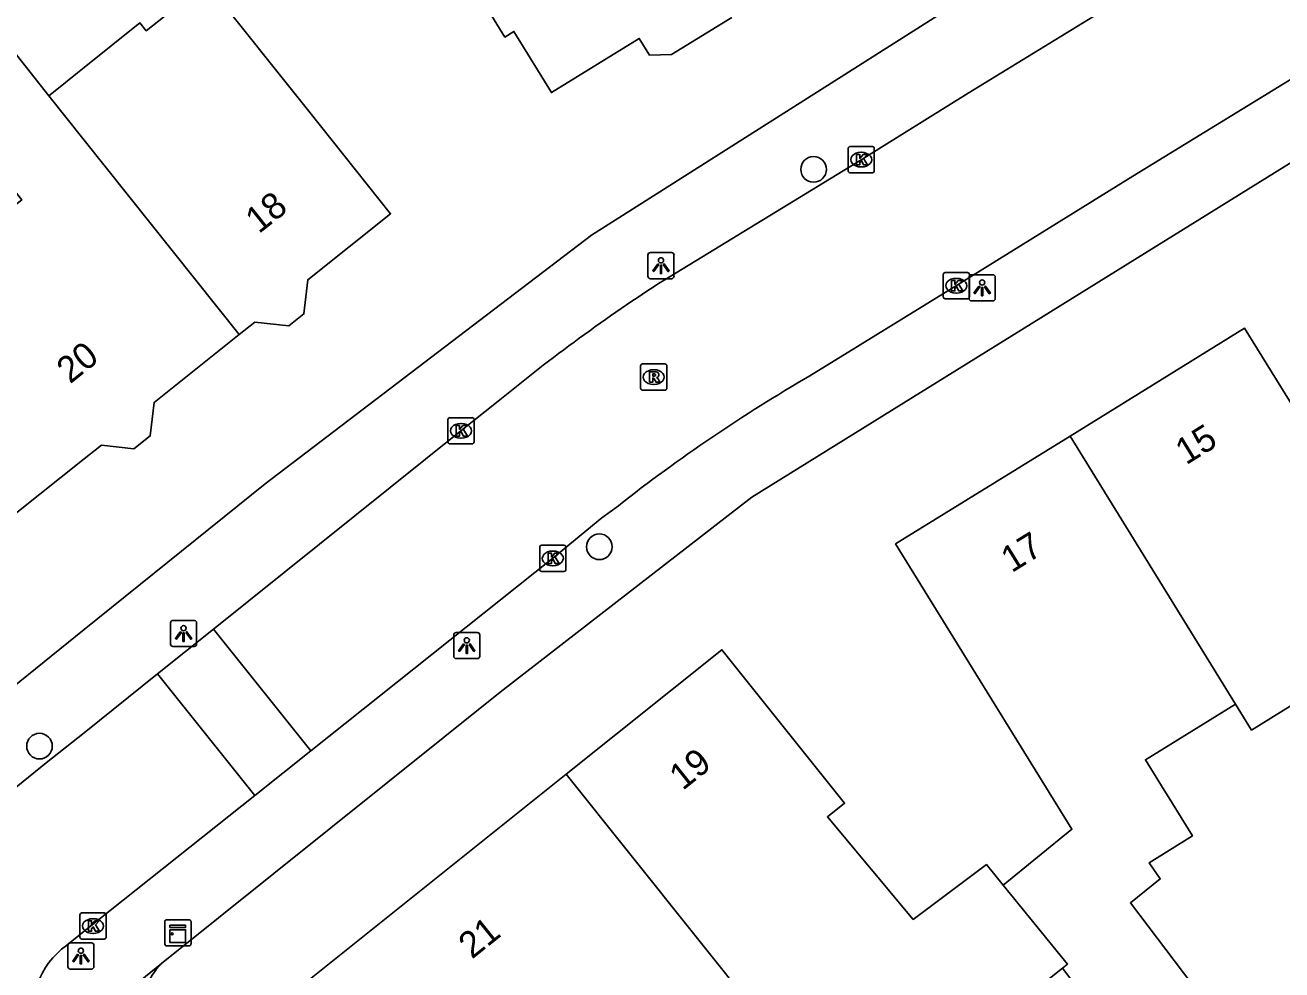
# Model space of a CAD drawing. Extents: x 161354 to 161876, y 382161 to 382804.
# Drawn here: x 161497.74 to 161545.72, y 382307.76 to 382343.81 of the extents above; entities that cross this region are included whole.
import ezdxf

# ---------------------------------------------------------------- set-up
doc = ezdxf.new("R2010")
doc.units = 0
for name, color, linetype in [('IMGEO_Boom', 7, 'Continuous'), ('IMGEO_Kast', 7, 'Continuous'), ('IMGEO_Kolk', 7, 'Continuous'), ('IMGEO_Lichtpunt', 7, 'Continuous'), ('IMGEO_Pand', 7, 'Continuous'), ('IMGEO_Pand_nummerreeks', 7, 'Continuous'), ('IMGEO_Rijbaan_lokaal_open', 7, 'Continuous'), ('IMGEO_Rioolput', 7, 'Continuous'), ('IMGEO_Voetpad_open', 7, 'Continuous')]:
    doc.layers.add(name, color=color, linetype=linetype)

msp = doc.modelspace()

# ---------------------------------------------------------------- linework, layer by layer
at = {"layer": 'IMGEO_Boom'}
for centre in [(161527.839, 382338.303), (161519.662, 382323.903), (161498.29, 382316.296)]:
    msp.add_circle(centre, 0.489, dxfattribs=at)
at = {"layer": 'IMGEO_Kast'}
for p, q in [((161503.074, 382308.749), (161503.074, 382309.59)), ((161503.074, 382309.59), (161503.074, 382308.749)), ((161503.149, 382309.674), (161503.99, 382309.674)), ((161503.99, 382309.674), (161503.149, 382309.674)), ((161504.074, 382309.599), (161504.074, 382308.758)), ((161504.074, 382308.758), (161504.074, 382309.599)), ((161503.999, 382308.674), (161503.158, 382308.674)), ((161503.158, 382308.674), (161503.999, 382308.674))]:
    msp.add_line(p, q, dxfattribs=at)
for points in [[(161503.269, 382309.464), (161503.869, 382309.464), (161503.869, 382309.379), (161503.269, 382309.379), (161503.269, 382309.464)], [(161503.269, 382309.289), (161503.869, 382309.289), (161503.869, 382308.8), (161503.269, 382308.8), (161503.269, 382309.289)]]:
    msp.add_lwpolyline(points, dxfattribs=at)
msp.add_circle((161503.353, 382309.138), 0.0377, dxfattribs=at)
for centre, start, end in [((161503.152, 382309.596), 92.4484, 184.2845), ((161503.152, 382309.596), 92.4484, 184.2845), ((161503.996, 382309.596), 2.4484, 94.2845), ((161503.996, 382309.596), 2.4484, 94.2845), ((161503.152, 382308.752), 182.4484, 274.2845), ((161503.152, 382308.752), 182.4484, 274.2845), ((161503.996, 382308.752), 272.4484, 4.2845), ((161503.996, 382308.752), 272.4484, 4.2845)]:
    msp.add_arc(centre, 0.0779, start, end, dxfattribs=at)
at = {"layer": 'IMGEO_Kolk'}
for p, q in [((161529.156, 382338.248), (161529.156, 382339.1)), ((161529.231, 382339.174), (161530.083, 382339.174)), ((161529.644, 382338.954), (161529.669, 382338.954)), ((161530.157, 382339.1), (161530.157, 382338.248)), ((161529.667, 382338.394), (161529.642, 382338.394)), ((161530.083, 382338.174), (161529.231, 382338.174)), ((161532.788, 382333.439), (161532.788, 382334.291)), ((161532.863, 382334.365), (161533.715, 382334.365)), ((161533.276, 382334.145), (161533.301, 382334.145)), ((161533.789, 382334.291), (161533.789, 382333.439)), ((161533.299, 382333.585), (161533.274, 382333.585)), ((161533.715, 382333.365), (161532.863, 382333.365)), ((161513.88, 382327.903), (161513.88, 382328.755)), ((161513.955, 382328.829), (161514.807, 382328.829)), ((161514.881, 382328.755), (161514.881, 382327.903)), ((161514.368, 382328.609), (161514.393, 382328.609)), ((161514.807, 382327.829), (161513.955, 382327.829)), ((161514.391, 382328.049), (161514.366, 382328.049)), ((161517.385, 382323.035), (161517.385, 382323.887)), ((161517.46, 382323.961), (161518.312, 382323.961)), ((161518.386, 382323.887), (161518.386, 382323.035)), ((161517.873, 382323.741), (161517.898, 382323.741)), ((161518.312, 382322.961), (161517.46, 382322.961)), ((161517.896, 382323.181), (161517.871, 382323.181)), ((161499.835, 382309.006), (161499.835, 382309.858)), ((161499.91, 382309.932), (161500.762, 382309.932)), ((161500.323, 382309.712), (161500.348, 382309.712)), ((161500.836, 382309.858), (161500.836, 382309.006)), ((161500.346, 382309.152), (161500.321, 382309.152)), ((161500.762, 382308.932), (161499.91, 382308.932))]:
    msp.add_line(p, q, dxfattribs=at)
for points in [[(161529.156, 382338.248), (161529.156, 382339.1)], [(161529.231, 382339.174), (161530.083, 382339.174)], [(161529.477, 382338.874), (161529.6, 382338.874), (161529.6, 382338.723), (161529.73, 382338.874), (161529.894, 382338.874), (161529.748, 382338.723), (161529.901, 382338.474), (161529.749, 382338.474), (161529.664, 382338.638), (161529.6, 382338.571), (161529.6, 382338.474), (161529.477, 382338.474), (161529.477, 382338.874)], [(161530.157, 382339.1), (161530.157, 382338.248)], [(161530.083, 382338.174), (161529.231, 382338.174)], [(161532.788, 382333.439), (161532.788, 382334.291)], [(161532.863, 382334.365), (161533.715, 382334.365)], [(161533.109, 382334.065), (161533.232, 382334.065), (161533.232, 382333.914), (161533.362, 382334.065), (161533.526, 382334.065), (161533.38, 382333.914), (161533.533, 382333.665), (161533.381, 382333.665), (161533.296, 382333.829), (161533.232, 382333.762), (161533.232, 382333.665), (161533.109, 382333.665), (161533.109, 382334.065)], [(161533.789, 382334.291), (161533.789, 382333.439)], [(161533.715, 382333.365), (161532.863, 382333.365)], [(161513.88, 382327.903), (161513.88, 382328.755)], [(161513.955, 382328.829), (161514.807, 382328.829)], [(161514.881, 382328.755), (161514.881, 382327.903)], [(161514.201, 382328.529), (161514.324, 382328.529), (161514.324, 382328.378), (161514.454, 382328.529), (161514.618, 382328.529), (161514.472, 382328.378), (161514.625, 382328.129), (161514.473, 382328.129), (161514.388, 382328.293), (161514.324, 382328.226), (161514.324, 382328.129), (161514.201, 382328.129), (161514.201, 382328.529)], [(161514.807, 382327.829), (161513.955, 382327.829)], [(161517.385, 382323.035), (161517.385, 382323.887)], [(161517.46, 382323.961), (161518.312, 382323.961)], [(161518.386, 382323.887), (161518.386, 382323.035)], [(161517.706, 382323.661), (161517.829, 382323.661), (161517.829, 382323.51), (161517.959, 382323.661), (161518.123, 382323.661), (161517.977, 382323.51), (161518.13, 382323.261), (161517.978, 382323.261), (161517.893, 382323.425), (161517.829, 382323.358), (161517.829, 382323.261), (161517.706, 382323.261), (161517.706, 382323.661)], [(161518.312, 382322.961), (161517.46, 382322.961)], [(161499.835, 382309.006), (161499.835, 382309.858)], [(161499.91, 382309.932), (161500.762, 382309.932)], [(161500.156, 382309.632), (161500.279, 382309.632), (161500.279, 382309.481), (161500.409, 382309.632), (161500.573, 382309.632), (161500.427, 382309.481), (161500.58, 382309.232), (161500.428, 382309.232), (161500.343, 382309.396), (161500.279, 382309.329), (161500.279, 382309.232), (161500.156, 382309.232), (161500.156, 382309.632)], [(161500.836, 382309.858), (161500.836, 382309.006)], [(161500.762, 382308.932), (161499.91, 382308.932)]]:
    msp.add_lwpolyline(points, dxfattribs=at)
for centre, start, end in [((161529.233, 382339.098), 91.552, 178.448), ((161529.233, 382339.098), 91.552, 178.448), ((161530.081, 382339.098), 1.552, 88.448), ((161530.081, 382339.098), 1.552, 88.448), ((161529.233, 382338.25), 181.552, 268.448), ((161529.233, 382338.25), 181.552, 268.448), ((161530.081, 382338.25), 271.552, 358.448), ((161530.081, 382338.25), 271.552, 358.448), ((161532.865, 382334.289), 91.552, 178.448), ((161532.865, 382334.289), 91.552, 178.448), ((161533.713, 382334.289), 1.552, 88.448), ((161533.713, 382334.289), 1.552, 88.448), ((161532.865, 382333.441), 181.552, 268.448), ((161532.865, 382333.441), 181.552, 268.448), ((161533.713, 382333.441), 271.552, 358.448), ((161533.713, 382333.441), 271.552, 358.448), ((161513.957, 382328.753), 91.552, 178.448), ((161513.957, 382328.753), 91.552, 178.448), ((161514.805, 382328.753), 1.552, 88.448), ((161514.805, 382328.753), 1.552, 88.448), ((161513.957, 382327.905), 181.552, 268.448), ((161513.957, 382327.905), 181.552, 268.448), ((161514.805, 382327.905), 271.552, 358.448), ((161514.805, 382327.905), 271.552, 358.448), ((161517.462, 382323.885), 91.552, 178.448), ((161517.462, 382323.885), 91.552, 178.448), ((161518.31, 382323.885), 1.552, 88.448), ((161518.31, 382323.885), 1.552, 88.448), ((161517.462, 382323.037), 181.552, 268.448), ((161517.462, 382323.037), 181.552, 268.448), ((161518.31, 382323.037), 271.552, 358.448), ((161518.31, 382323.037), 271.552, 358.448), ((161499.912, 382309.856), 91.552, 178.448), ((161499.912, 382309.856), 91.552, 178.448), ((161500.76, 382309.856), 1.552, 88.448), ((161500.76, 382309.856), 1.552, 88.448), ((161499.912, 382309.008), 181.552, 268.448), ((161499.912, 382309.008), 181.552, 268.448), ((161500.76, 382309.008), 271.552, 358.448), ((161500.76, 382309.008), 271.552, 358.448)]:
    msp.add_arc(centre, 0.0765, start, end, dxfattribs=at)
for centre, major_axis, ratio, start_param, end_param in [((161529.643, 382338.674), (-0.387, 0.002), 0.722429, 4.712389, 7.853982), ((161529.668, 382338.674), (-0.39, 0.002), 0.717154, 1.570796, 4.712389), ((161533.275, 382333.865), (-0.387, 0.002), 0.722429, 4.712389, 7.853982), ((161533.3, 382333.865), (-0.39, 0.002), 0.717154, 1.570796, 4.712389), ((161514.367, 382328.329), (-0.387, 0.002), 0.722429, 4.712389, 7.853982), ((161514.392, 382328.329), (-0.39, 0.002), 0.717154, 1.570796, 4.712389), ((161517.872, 382323.461), (-0.387, 0.002), 0.722429, 4.712389, 7.853982), ((161517.897, 382323.461), (-0.39, 0.002), 0.717154, 1.570796, 4.712389), ((161500.322, 382309.432), (-0.387, 0.002), 0.722429, 4.712389, 7.853982), ((161500.347, 382309.432), (-0.39, 0.002), 0.717154, 1.570796, 4.712389)]:
    msp.add_ellipse(centre, major_axis=major_axis, ratio=ratio, start_param=start_param, end_param=end_param, dxfattribs=at)
at = {"layer": 'IMGEO_Lichtpunt'}
for p, q in [((161521.515, 382335.033), (161521.515, 382334.226)), ((161521.515, 382335.033), (161521.515, 382334.226)), ((161522.417, 382335.128), (161521.609, 382335.128)), ((161522.417, 382335.128), (161521.609, 382335.128)), ((161522.511, 382334.226), (161522.511, 382335.033)), ((161522.511, 382334.226), (161522.511, 382335.033)), ((161521.609, 382334.132), (161522.417, 382334.132)), ((161521.609, 382334.132), (161522.417, 382334.132)), ((161533.776, 382334.186), (161533.776, 382333.379)), ((161533.776, 382334.186), (161533.776, 382333.379)), ((161534.678, 382334.281), (161533.87, 382334.281)), ((161534.678, 382334.281), (161533.87, 382334.281)), ((161534.772, 382333.379), (161534.772, 382334.186)), ((161534.772, 382333.379), (161534.772, 382334.186)), ((161533.87, 382333.285), (161534.678, 382333.285)), ((161533.87, 382333.285), (161534.678, 382333.285)), ((161503.292, 382320.999), (161503.292, 382320.192)), ((161503.292, 382320.999), (161503.292, 382320.192)), ((161504.194, 382321.094), (161503.386, 382321.094)), ((161504.194, 382321.094), (161503.386, 382321.094)), ((161504.288, 382320.192), (161504.288, 382320.999)), ((161504.288, 382320.192), (161504.288, 382320.999)), ((161514.102, 382320.537), (161514.102, 382319.73)), ((161514.102, 382320.537), (161514.102, 382319.73)), ((161515.004, 382320.632), (161514.196, 382320.632)), ((161515.004, 382320.632), (161514.196, 382320.632)), ((161515.098, 382319.73), (161515.098, 382320.537)), ((161515.098, 382319.73), (161515.098, 382320.537)), ((161503.386, 382320.098), (161504.194, 382320.098)), ((161503.386, 382320.098), (161504.194, 382320.098)), ((161514.196, 382319.636), (161515.004, 382319.636)), ((161514.196, 382319.636), (161515.004, 382319.636)), ((161499.372, 382308.693), (161499.372, 382307.886)), ((161499.372, 382308.693), (161499.372, 382307.886)), ((161500.274, 382308.788), (161499.466, 382308.788)), ((161500.274, 382308.788), (161499.466, 382308.788)), ((161500.368, 382307.886), (161500.368, 382308.693)), ((161500.368, 382307.886), (161500.368, 382308.693)), ((161499.466, 382307.792), (161500.274, 382307.792)), ((161499.466, 382307.792), (161500.274, 382307.792))]:
    msp.add_line(p, q, dxfattribs=at)
for points in [[(161521.889, 382334.697), (161521.928, 382334.669), (161521.74, 382334.407), (161521.702, 382334.434), (161521.889, 382334.697)], [(161521.991, 382334.649), (161522.038, 382334.649), (161522.038, 382334.327), (161521.991, 382334.327), (161521.991, 382334.649)], [(161522.101, 382334.669), (161522.139, 382334.696), (161522.326, 382334.434), (161522.287, 382334.406), (161522.101, 382334.669)], [(161534.15, 382333.85), (161534.189, 382333.822), (161534.001, 382333.56), (161533.963, 382333.587), (161534.15, 382333.85)], [(161534.252, 382333.802), (161534.299, 382333.802), (161534.299, 382333.48), (161534.252, 382333.48), (161534.252, 382333.802)], [(161534.362, 382333.822), (161534.4, 382333.849), (161534.587, 382333.587), (161534.548, 382333.559), (161534.362, 382333.822)], [(161503.666, 382320.663), (161503.705, 382320.635), (161503.517, 382320.373), (161503.479, 382320.4), (161503.666, 382320.663)], [(161503.768, 382320.615), (161503.815, 382320.615), (161503.815, 382320.293), (161503.768, 382320.293), (161503.768, 382320.615)], [(161503.878, 382320.635), (161503.916, 382320.662), (161504.103, 382320.4), (161504.064, 382320.372), (161503.878, 382320.635)], [(161514.476, 382320.201), (161514.515, 382320.173), (161514.327, 382319.911), (161514.289, 382319.938), (161514.476, 382320.201)], [(161514.578, 382320.153), (161514.625, 382320.153), (161514.625, 382319.831), (161514.578, 382319.831), (161514.578, 382320.153)], [(161514.688, 382320.173), (161514.726, 382320.2), (161514.913, 382319.938), (161514.874, 382319.91), (161514.688, 382320.173)], [(161499.746, 382308.357), (161499.785, 382308.329), (161499.597, 382308.067), (161499.559, 382308.094), (161499.746, 382308.357)], [(161499.848, 382308.309), (161499.895, 382308.309), (161499.895, 382307.987), (161499.848, 382307.987), (161499.848, 382308.309)], [(161499.958, 382308.329), (161499.996, 382308.356), (161500.183, 382308.094), (161500.144, 382308.066), (161499.958, 382308.329)]]:
    msp.add_lwpolyline(points, dxfattribs=at)
for centre in [(161522.014, 382334.831), (161534.275, 382333.984), (161503.791, 382320.797), (161514.601, 382320.335), (161499.871, 382308.491)]:
    msp.add_circle(centre, 0.0994, dxfattribs=at)
for centre, start, end in [((161521.609, 382335.033), 90, 180), ((161521.609, 382335.033), 90, 180), ((161522.417, 382335.033), 0, 90), ((161522.417, 382335.033), 0, 90), ((161521.609, 382334.226), 180, 270), ((161521.609, 382334.226), 180, 270), ((161522.417, 382334.226), 270, 0), ((161522.417, 382334.226), 270, 360), ((161533.87, 382334.186), 90, 180), ((161533.87, 382334.186), 90, 180), ((161534.678, 382334.186), 0, 90), ((161534.678, 382334.186), 0, 90), ((161533.87, 382333.379), 180, 270), ((161533.87, 382333.379), 180, 270), ((161534.678, 382333.379), 270, 0), ((161534.678, 382333.379), 270, 360), ((161503.386, 382320.999), 90, 180), ((161503.386, 382320.999), 90, 180), ((161504.194, 382320.999), 0, 90), ((161504.194, 382320.999), 0, 90), ((161514.196, 382320.537), 90, 180), ((161514.196, 382320.537), 90, 180), ((161515.004, 382320.537), 0, 90), ((161515.004, 382320.537), 0, 90), ((161503.386, 382320.192), 180, 270), ((161503.386, 382320.192), 180, 270), ((161504.194, 382320.192), 270, 0), ((161504.194, 382320.192), 270, 360), ((161514.196, 382319.73), 180, 270), ((161514.196, 382319.73), 180, 270), ((161515.004, 382319.73), 270, 0), ((161515.004, 382319.73), 270, 360), ((161499.466, 382308.693), 90, 180), ((161499.466, 382308.693), 90, 180), ((161500.274, 382308.693), 0, 90), ((161500.274, 382308.693), 0, 90), ((161499.466, 382307.886), 180, 270), ((161499.466, 382307.886), 180, 270), ((161500.274, 382307.886), 270, 0), ((161500.274, 382307.886), 270, 360)]:
    msp.add_arc(centre, 0.0946, start, end, dxfattribs=at)
at = {"layer": 'IMGEO_Pand'}
for points in [[(161524.713, 382344.101), (161522.412, 382342.684), (161521.578, 382342.66), (161521.185, 382343.298), (161517.835, 382341.235), (161516.401, 382343.565), (161516.059, 382343.354), (161513.953, 382346.775), (161514.328, 382347.006), (161511.435, 382351.707), (161508.174, 382349.7)], [(161498.649, 382341.115), (161498.885, 382341.304), (161499.745, 382341.991), (161500, 382342.195), (161502.125, 382343.894), (161502.363, 382343.594), (161504.663, 382345.427), (161508.575, 382340.519), (161511.691, 382336.608), (161508.532, 382334.091), (161508.385, 382332.789), (161507.808, 382332.33), (161506.507, 382332.477), (161505.918, 382332.008)], [(161505.918, 382332.008), (161502.662, 382329.412), (161502.518, 382328.135), (161501.894, 382327.638), (161500.663, 382327.777), (161500, 382327.253), (161497.42, 382325.215), (161491.686, 382332.42), (161497.616, 382337.139), (161494.169, 382341.47), (161496.735, 382343.512), (161498.649, 382341.115)], [(161498.649, 382341.115), (161500, 382339.422), (161505.918, 382332.008)], [(161552.231, 382325.296), (161549.591, 382323.664), (161549.409, 382323.958), (161547.533, 382326.994), (161547.915, 382327.23), (161546.716, 382329.169), (161546.333, 382328.932), (161544.289, 382332.239), (161537.632, 382328.125)], [(161535.082, 382310.987), (161537.699, 382313.122), (161530.972, 382324.01), (161537.632, 382328.125)], [(161537.632, 382328.125), (161543.947, 382317.901)], [(161518.401, 382315.227), (161524.34, 382319.976), (161529.024, 382314.119), (161528.368, 382313.595), (161531.646, 382309.684), (161534.44, 382311.774), (161535.082, 382310.987)], [(161543.947, 382317.901), (161544.558, 382316.911), (161547.977, 382319.024), (161549.201, 382317.044), (161551.796, 382312.845), (161553.588, 382312.134), (161555.881, 382312.622), (161556.758, 382309.334), (161560.919, 382310.629), (161556.283, 382318.131), (161556.471, 382318.244), (161556.558, 382318.295), (161556.334, 382318.658)], [(161543.947, 382317.901), (161540.508, 382315.776), (161541.12, 382314.787), (161541.541, 382314.106), (161542.303, 382312.873), (161540.652, 382311.847), (161541.072, 382311.228), (161539.937, 382310.312), (161543.303, 382305.867), (161541.52, 382305.408), (161540.611, 382303.498), (161537.338, 382307.819)], [(161508.382, 382306.876), (161508.217, 382307.083), (161518.401, 382315.227)], [(161528.216, 382302.943), (161518.401, 382315.227)], [(161535.082, 382310.987), (161537.537, 382307.978), (161537.338, 382307.819)], [(161537.338, 382307.819), (161534.623, 382305.648), (161533.443, 382307.123), (161531.709, 382305.736), (161530.821, 382305.026), (161528.353, 382303.052), (161528.216, 382302.943)]]:
    msp.add_lwpolyline(points, dxfattribs=at)
at = {"layer": 'IMGEO_Rijbaan_lokaal_open'}
for points in [[(161522.13, 382334.077), (161529.654, 382338.671), (161533.737, 382341.207), (161541.227, 382345.802), (161546.313, 382348.96), (161550.162, 382351.34)], [(161553.326, 382346.303), (161546.562, 382342.054), (161540.031, 382338.038), (161533.292, 382333.868), (161527.695, 382330.423)], [(161504.93, 382320.757), (161514.379, 382328.325), (161515.799, 382329.456)], [(161520.389, 382325.471), (161519.758, 382325.012), (161517.889, 382323.464), (161508.649, 382316.114)], [(161502.8, 382319.05), (161504.93, 382320.757)], [(161504.93, 382320.757), (161508.649, 382316.114)], [(161502.8, 382319.05), (161500, 382316.808), (161498.551, 382315.66), (161496.788, 382314.232)], [(161506.513, 382314.414), (161502.8, 382319.05)], [(161508.649, 382316.114), (161506.513, 382314.414)], [(161499.321, 382308.693), (161500, 382309.233), (161506.513, 382314.414)]]:
    msp.add_lwpolyline(points, dxfattribs=at)
for centre, radius, start, end in [((161557.721, 382278.668), 65.855, 122.71402, 129.53743), ((161558.8, 382276.666), 62.107, 120.05477, 128.204), ((161501.143, 382306.175), 3.108, 125.8775, 194.5445)]:
    msp.add_arc(centre, radius, start, end, dxfattribs=at)
at = {"layer": 'IMGEO_Rioolput'}
for p, q in [((161521.238, 382329.953), (161521.238, 382330.805)), ((161521.313, 382330.879), (161522.165, 382330.879)), ((161521.726, 382330.659), (161521.751, 382330.659)), ((161522.239, 382330.805), (161522.239, 382329.953)), ((161521.749, 382330.099), (161521.724, 382330.099)), ((161522.165, 382329.879), (161521.313, 382329.879))]:
    msp.add_line(p, q, dxfattribs=at)
for points in [[(161521.238, 382329.953), (161521.238, 382330.805)], [(161521.313, 382330.879), (161522.165, 382330.879)], [(161521.827, 382330.577), (161521.575, 382330.579), (161521.575, 382330.179)], [(161522.239, 382330.805), (161522.239, 382329.953)], [(161521.575, 382330.179), (161521.699, 382330.179), (161521.699, 382330.341), (161521.71, 382330.341)], [(161521.753, 382330.498), (161521.699, 382330.498), (161521.699, 382330.417)], [(161521.699, 382330.417), (161521.751, 382330.417)], [(161521.757, 382330.312), (161521.828, 382330.179), (161521.968, 382330.179), (161521.903, 382330.305)], [(161522.165, 382329.879), (161521.313, 382329.879)]]:
    msp.add_lwpolyline(points, dxfattribs=at)
for centre, radius, start, end in [((161521.315, 382330.803), 0.0765, 91.552, 178.448), ((161521.315, 382330.803), 0.0765, 91.552, 178.448), ((161522.163, 382330.803), 0.0765, 1.552, 88.448), ((161522.163, 382330.803), 0.0765, 1.552, 88.448), ((161521.709, 382330.288), 0.0533, 26.0293, 88.6989), ((161521.735, 382330.606), 0.19, 274.7715, 282.9687), ((161521.759, 382330.402), 0.0964, 77.0061, 93.1865), ((161521.773, 382330.459), 0.0378, 276.6634, 79.6772), ((161521.826, 382330.467), 0.109, 350.3612, 89.416), ((161521.824, 382330.467), 0.112, 277.5842, 350.9817), ((161521.808, 382330.252), 0.108, 29.5134, 73.7905), ((161521.315, 382329.955), 0.0765, 181.552, 268.448), ((161521.315, 382329.955), 0.0765, 181.552, 268.448), ((161522.163, 382329.955), 0.0765, 271.552, 358.448), ((161522.163, 382329.955), 0.0765, 271.552, 358.448)]:
    msp.add_arc(centre, radius, start, end, dxfattribs=at)
for centre, major_axis, ratio, start_param, end_param in [((161521.725, 382330.379), (-0.387, 0.002), 0.722429, 4.712389, 7.853982), ((161521.75, 382330.379), (-0.39, 0.002), 0.717154, 1.570796, 4.712389)]:
    msp.add_ellipse(centre, major_axis=major_axis, ratio=ratio, start_param=start_param, end_param=end_param, dxfattribs=at)
at = {"layer": 'IMGEO_Voetpad_open'}
for points in [[(161617.144, 382396.335), (161578.374, 382372.283), (161567.929, 382365.979), (161532.97, 382344.41), (161519.365, 382335.787), (161506.91, 382326.302), (161500, 382320.746), (161495.67, 382317.265)], [(161622.482, 382385.769), (161592.982, 382367.466), (161570.924, 382353.999), (161525.486, 382325.795), (161515.87, 382318.353), (161502.943, 382308.001)], [(161498.735, 382304.575), (161502.943, 382308.001)]]:
    msp.add_lwpolyline(points, dxfattribs=at)
msp.add_arc((161505.16, 382305.877), 3.07, 136.2255, 218.5552, dxfattribs=at)

# ---------------------------------------------------------------- texts
at = {"layer": 'IMGEO_Pand_nummerreeks'}
for s, rotation, p in [('18', 38.5486, (161506.662, 382335.823)), ('20', 38.6231, (161499.459, 382330.098)), ('15', 31.7132, (161542.058, 382327.006)), ('17', 31.7132, (161535.4, 382322.891)), ('19', 38.646, (161522.844, 382314.581)), ('21', 38.646, (161514.799, 382308.148))]:
    msp.add_text(s, height=1, rotation=rotation, dxfattribs=at).set_placement(p)

doc.saveas('drawing.dxf')
